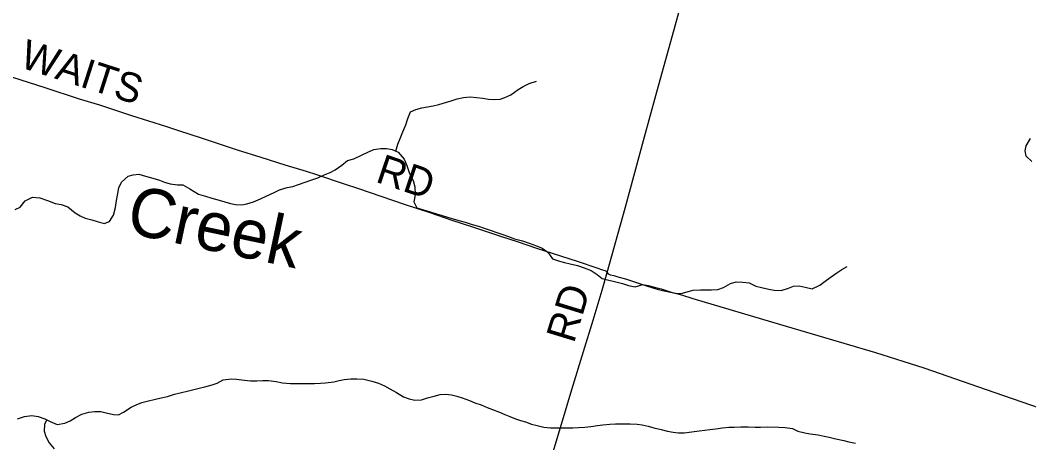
# Model space of a CAD drawing. Extents: x 1451455 to 1749751, y 218250 to 574981.
# Drawn here: x 1548942 to 1559243, y 391098 to 395415 of the extents above; entities that cross this region are included whole.
import ezdxf

# ---------------------------------------------------------------- set-up
doc = ezdxf.new("R2010")
doc.units = 0
for name, color, linetype in [('GM_X_County_Road', 7, 'Continuous'), ('GM_X_County_Road_Text', 7, 'Continuous'), ('GM_X_Minor_River', 7, 'Continuous'), ('GM_X_Minor_River_Text', 7, 'Continuous'), ('GM_X_Township_Road', 7, 'Continuous'), ('GM_X_Township_Road_Text', 7, 'Continuous')]:
    doc.layers.add(name, color=color, linetype=linetype)

msp = doc.modelspace()

# ---------------------------------------------------------------- linework, layer by layer
at = {"layer": 'GM_X_County_Road'}
for points in [[(1554936, 392839), (1555120, 393496), (1555319, 394224), (1555434, 394645), (1555630, 395356), (1555711, 395657), (1555795, 395968), (1555925, 396452), (1556005, 396740), (1556089, 397036), (1556106, 397100)], [(1554209, 390423), (1554289, 390689), (1554479, 391324), (1554576, 391643), (1554695, 392032), (1554794, 392351), (1554886, 392656), (1554936, 392839)]]:
    msp.add_lwpolyline(points, dxfattribs=at)
at = {"layer": 'GM_X_Minor_River'}
for points in [[(1552777, 394078), (1552800, 394149), (1552821, 394205), (1552850, 394273), (1552881, 394346), (1552900, 394412), (1552929, 394479), (1552982, 394504), (1553044, 394521), (1553100, 394529), (1553158, 394540), (1553218, 394555), (1553286, 394574), (1553343, 394591), (1553405, 394610), (1553469, 394625), (1553537, 394632), (1553603, 394627), (1553665, 394618), (1553724, 394609), (1553778, 394604), (1553842, 394609), (1553892, 394624), (1553953, 394653), (1554028, 394706), (1554080, 394739), (1554141, 394768), (1554215, 394793)], [(1559273, 393972), (1559216, 394027), (1559205, 394079), (1559216, 394132), (1559259, 394206)], [(1548892, 393481), (1548943, 393504), (1548994, 393570), (1549066, 393609), (1549144, 393599), (1549221, 393572), (1549299, 393543), (1549361, 393534), (1549428, 393507), (1549503, 393446), (1549554, 393417), (1549606, 393394), (1549674, 393377), (1549727, 393360), (1549801, 393337), (1549855, 393358), (1549896, 393425), (1549915, 393503), (1549927, 393573), (1549938, 393645), (1549949, 393703), (1549976, 393760), (1550044, 393821), (1550095, 393834), (1550153, 393843), (1550222, 393822), (1550296, 393803), (1550365, 393780), (1550417, 393761), (1550473, 393742), (1550550, 393735), (1550604, 393734), (1550673, 393693), (1550762, 393638), (1550836, 393616), (1550898, 393598), (1550975, 393576), (1551033, 393559), (1551088, 393543), (1551142, 393532), (1551204, 393529), (1551258, 393540), (1551324, 393561), (1551395, 393590), (1551453, 393617), (1551534, 393655), (1551590, 393681), (1551668, 393707), (1551725, 393718), (1551783, 393736), (1551853, 393762), (1551919, 393785), (1551982, 393806), (1552038, 393831), (1552106, 393860), (1552159, 393886), (1552225, 393934), (1552286, 393982), (1552350, 394000), (1552429, 394035), (1552493, 394068), (1552554, 394093), (1552624, 394106), (1552684, 394105), (1552739, 394094), (1552801, 394067), (1552864, 393994)], [(1552864, 393994), (1552892, 393930), (1552919, 393850), (1552954, 393777), (1552971, 393713), (1552977, 393631), (1552962, 393561), (1552993, 393498), (1553061, 393477), (1553130, 393458), (1553194, 393437), (1553250, 393420), (1553307, 393402), (1553375, 393382), (1553435, 393366), (1553486, 393351), (1553558, 393328), (1553623, 393311), (1553681, 393292), (1553753, 393267), (1553810, 393248), (1553862, 393231), (1553929, 393204), (1553991, 393181), (1554072, 393160), (1554140, 393137), (1554215, 393109), (1554273, 393088), (1554332, 393044), (1554379, 392979), (1554449, 392952), (1554500, 392941), (1554560, 392928), (1554632, 392909), (1554703, 392886), (1554773, 392859), (1554834, 392816), (1554885, 392777), (1554939, 392764), (1555013, 392747), (1555092, 392724), (1555156, 392705), (1555223, 392690), (1555300, 392714), (1555356, 392706), (1555421, 392689), (1555487, 392670), (1555538, 392653), (1555590, 392638), (1555652, 392625), (1555706, 392628), (1555762, 392645), (1555816, 392656), (1555890, 392661), (1555944, 392662), (1556002, 392661), (1556068, 392666), (1556126, 392684), (1556197, 392724), (1556255, 392743), (1556323, 392740), (1556385, 392731), (1556456, 392700), (1556512, 392685), (1556587, 392668), (1556643, 392657), (1556715, 392654), (1556787, 392677), (1556840, 392698), (1556898, 392701), (1556957, 392687), (1557029, 392671), (1557110, 392710), (1557164, 392749), (1557215, 392786), (1557281, 392833), (1557334, 392867), (1557388, 392900)], [(1548913, 391342), (1548986, 391368), (1549062, 391377), (1549124, 391368), (1549193, 391343), (1549249, 391316), (1549320, 391287), (1549398, 391300), (1549452, 391323), (1549507, 391358), (1549573, 391391), (1549644, 391410), (1549700, 391417), (1549764, 391418), (1549821, 391405), (1549895, 391386), (1549947, 391383), (1549997, 391410), (1550074, 391461), (1550126, 391488), (1550183, 391511), (1550253, 391526), (1550309, 391541), (1550381, 391558), (1550447, 391573), (1550519, 391594), (1550574, 391609), (1550660, 391630), (1550768, 391656), (1550828, 391669), (1550901, 391692), (1550955, 391707), (1551015, 391740), (1551099, 391753), (1551151, 391748), (1551233, 391739), (1551293, 391732), (1551359, 391733), (1551417, 391736), (1551479, 391735), (1551556, 391724), (1551620, 391711), (1551702, 391703), (1551758, 391704), (1551828, 391705), (1551949, 391703), (1552009, 391707), (1552061, 391710)], [(1552061, 391710), (1552146, 391722), (1552200, 391736), (1552252, 391745), (1552318, 391752), (1552380, 391751), (1552450, 391748), (1552533, 391728), (1552601, 391707), (1552664, 391680), (1552718, 391651), (1552785, 391612), (1552856, 391567), (1552914, 391546), (1552973, 391535), (1553039, 391538), (1553102, 391557), (1553168, 391576), (1553230, 391591), (1553286, 391596), (1553346, 391588), (1553400, 391575), (1553457, 391558), (1553529, 391529), (1553584, 391508), (1553648, 391485), (1553711, 391460), (1553767, 391437), (1553836, 391412), (1553890, 391389), (1553942, 391366), (1553999, 391345), (1554051, 391327), (1554104, 391314), (1554164, 391289), (1554222, 391274), (1554289, 391259), (1554359, 391250), (1554429, 391253), (1554515, 391251), (1554585, 391252), (1554645, 391255), (1554709, 391258), (1554769, 391265), (1554837, 391274), (1554891, 391281), (1554963, 391290), (1555023, 391291), (1555093, 391292), (1555173, 391293), (1555243, 391288), (1555295, 391281), (1555354, 391270), (1555414, 391253), (1555488, 391234), (1555551, 391219), (1555609, 391208), (1555665, 391201), (1555723, 391202), (1555801, 391211), (1555875, 391220), (1555933, 391229), (1555985, 391236), (1556047, 391241), (1556115, 391250), (1556179, 391257), (1556235, 391258), (1556301, 391261), (1556377, 391262), (1556447, 391259), (1556503, 391258), (1556569, 391261), (1556691, 391259), (1556756, 391254), (1556828, 391243), (1556882, 391218), (1556955, 391201), (1557011, 391190), (1557091, 391179), (1557151, 391166), (1557204, 391155), (1557272, 391140), (1557352, 391123), (1557403, 391108), (1557471, 391095)], [(1549213, 391334), (1549190, 391289), (1549185, 391217), (1549202, 391163), (1549239, 391099), (1549290, 391036)]]:
    msp.add_lwpolyline(points, dxfattribs=at)
at = {"layer": 'GM_X_Township_Road'}
for points in [[(1548864, 394832), (1549195, 394726), (1549545, 394612), (1549752, 394549), (1550080, 394443), (1550426, 394331), (1550560, 394288), (1550791, 394213), (1551159, 394092), (1551399, 394015), (1551643, 393939), (1551863, 393872), (1551969, 393839), (1552260, 393741), (1552385, 393700), (1552873, 393534), (1553115, 393455), (1553350, 393374), (1553552, 393307), (1553848, 393209), (1554026, 393150), (1554215, 393087), (1554631, 392954), (1554832, 392885), (1554888, 392866), (1554911, 392858), (1554919, 392855), (1554925, 392851), (1554930, 392846), (1554936, 392839)], [(1554936, 392839), (1554943, 392829), (1554948, 392825), (1554954, 392821), (1554960, 392817), (1554967, 392815), (1555003, 392806), (1555046, 392795), (1555123, 392773), (1555176, 392756), (1555265, 392724), (1555350, 392698), (1555391, 392684), (1555448, 392668), (1555502, 392655), (1555600, 392633), (1555643, 392624), (1555694, 392611), (1555810, 392574), (1556708, 392306), (1557029, 392211), (1557677, 392020), (1558172, 391864), (1558806, 391642), (1559349, 391455)]]:
    msp.add_lwpolyline(points, dxfattribs=at)

# ---------------------------------------------------------------- texts
at = {"layer": 'GM_X_County_Road_Text'}
msp.add_text('RD', height=300, rotation=72.9697, dxfattribs=at).set_placement((1554596, 392106))
at = {"layer": 'GM_X_Minor_River_Text'}
msp.add_text('Creek', height=500, rotation=348.0959, dxfattribs=at).set_placement((1550009, 393247))
at = {"layer": 'GM_X_Township_Road_Text'}
for s, rotation, p in [('WAITS', 342.181, (1548924, 394938)), ('RD', 341.4078, (1552560, 393767))]:
    msp.add_text(s, height=300, rotation=rotation, dxfattribs=at).set_placement(p)

doc.saveas('drawing.dxf')
